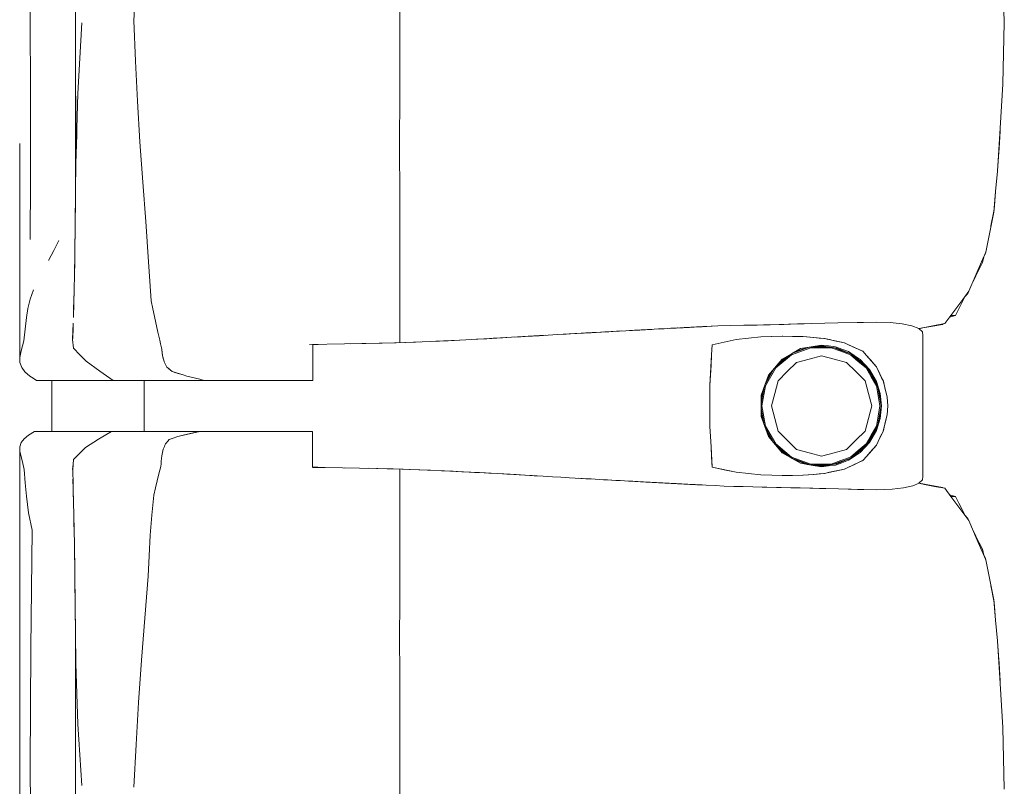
# Model space of a CAD drawing. Header units: millimetres. Extents: x -261 to 187, y -214 to 106.
# Tile 727 of 1056: x -204.843 to -204.071, y 5.916 to 6.517. Entities that reach past the tile are written whole.
import ezdxf

# ---------------------------------------------------------------- set-up
doc = ezdxf.new("R2010")
doc.units = ezdxf.units.MM
doc.header["$LTSCALE"] = 0.005
doc.header["$MEASUREMENT"] = 0
doc.layers.add('IFC-Elemento de mobília-Contorno', color=9, linetype='Continuous', lineweight=5)
doc.layers.add('IFC-Laje-Contorno', color=9, linetype='Continuous', lineweight=5)

msp = doc.modelspace()

# ---------------------------------------------------------------- linework, layer by layer
at = {"layer": 'IFC-Elemento de mobília-Contorno', "lineweight": 5}
for p, q in [((-204.79909, 6.37719), (-204.79909, 6.63831)), ((-204.07227, 6.56282), (-204.071, 6.51447)), ((-204.75337, 6.51613), (-204.75157, 6.54961)), ((-204.83452, 6.53273), (-204.83432, 6.44459)), ((-204.54496, 6.5327), (-204.54495, 6.50062)), ((-204.79565, 6.48666), (-204.79417, 6.51431)), ((-204.75337, 6.51613), (-204.752, 6.48429)), ((-204.07227, 6.46613), (-204.071, 6.51447)), ((-204.54495, 6.46314), (-204.54495, 6.50062)), ((-204.79712, 6.45901), (-204.79565, 6.48666)), ((-204.752, 6.48429), (-204.75057, 6.45277)), ((-204.54499, 6.41407), (-204.54495, 6.46314)), ((-204.07415, 6.43159), (-204.07227, 6.46613)), ((-204.79878, 6.40399), (-204.79878, 6.45685)), ((-204.79795, 6.4315), (-204.79712, 6.45901)), ((-204.75057, 6.45277), (-204.74859, 6.4209)), ((-204.83432, 6.44459), (-204.8343, 6.39132)), ((-204.7981, 6.42671), (-204.79795, 6.4315)), ((-204.07522, 6.41483), (-204.07415, 6.43159)), ((-204.07509, 6.41596), (-204.07415, 6.43159)), ((-204.07509, 6.41596), (-204.07428, 6.4294)), ((-204.07428, 6.4294), (-204.07422, 6.43039)), ((-204.79878, 6.40399), (-204.7981, 6.42671)), ((-204.84281, 6.41962), (-204.84273, 6.252)), ((-204.74859, 6.4209), (-204.7464, 6.38938)), ((-204.54499, 6.41407), (-204.54495, 6.38205)), ((-204.07629, 6.39808), (-204.07522, 6.41483)), ((-204.07537, 6.41255), (-204.07509, 6.41596)), ((-204.07626, 6.3985), (-204.07533, 6.41296)), ((-204.79903, 6.38252), (-204.79878, 6.40399)), ((-204.07627, 6.39838), (-204.07626, 6.3985)), ((-204.07627, 6.39838), (-204.07626, 6.3985)), ((-204.07627, 6.39838), (-204.07626, 6.3985)), ((-204.83472, 6.34452), (-204.8343, 6.39132)), ((-204.07781, 6.38202), (-204.07629, 6.39808)), ((-204.7464, 6.38938), (-204.74399, 6.35847)), ((-204.79929, 6.36113), (-204.79909, 6.37719)), ((-204.79909, 6.37731), (-204.79903, 6.38252)), ((-204.54496, 6.34758), (-204.54495, 6.38205)), ((-204.07934, 6.36595), (-204.07781, 6.38202)), ((-204.07874, 6.37081), (-204.07781, 6.38202)), ((-204.7993, 6.36048), (-204.79918, 6.37026)), ((-204.07934, 6.36595), (-204.07874, 6.37081)), ((-204.79942, 6.35087), (-204.79929, 6.36113)), ((-204.79939, 6.35346), (-204.7993, 6.36048)), ((-204.084, 6.34241), (-204.07934, 6.36595)), ((-204.08149, 6.35509), (-204.07942, 6.36535)), ((-204.08148, 6.35516), (-204.07942, 6.36535)), ((-204.08103, 6.35738), (-204.07942, 6.36535)), ((-204.07942, 6.36535), (-204.07935, 6.36588)), ((-204.74399, 6.35847), (-204.74173, 6.32697)), ((-204.08151, 6.35498), (-204.08103, 6.35738)), ((-204.79957, 6.33907), (-204.79942, 6.35087)), ((-204.79956, 6.33936), (-204.79944, 6.34931)), ((-204.54496, 6.34758), (-204.54495, 6.30567)), ((-204.81613, 6.33567), (-204.81214, 6.34353)), ((-204.79973, 6.32726), (-204.79957, 6.33907)), ((-204.79964, 6.33414), (-204.79956, 6.33936)), ((-204.08556, 6.33457), (-204.084, 6.34241)), ((-204.82012, 6.32782), (-204.81613, 6.33567)), ((-204.08887, 6.32688), (-204.08556, 6.33457)), ((-204.08811, 6.3263), (-204.08714, 6.33089)), ((-204.08728, 6.33021), (-204.08586, 6.33346)), ((-204.08586, 6.33346), (-204.0857, 6.33424)), ((-204.79991, 6.31635), (-204.79973, 6.32726)), ((-204.79986, 6.31848), (-204.79977, 6.3247)), ((-204.74173, 6.32697), (-204.7408, 6.31165)), ((-204.09879, 6.3038), (-204.08887, 6.32688)), ((-204.09548, 6.31149), (-204.08887, 6.32688)), ((-204.09218, 6.31918), (-204.08887, 6.32688)), ((-204.09074, 6.32111), (-204.08811, 6.3263)), ((-204.80009, 6.30544), (-204.79991, 6.31635)), ((-204.79996, 6.3131), (-204.79986, 6.31848)), ((-204.09565, 6.31111), (-204.09338, 6.31593)), ((-204.09548, 6.31149), (-204.09218, 6.31918)), ((-204.09548, 6.31151), (-204.09338, 6.31593)), ((-204.09338, 6.31593), (-204.09074, 6.32111)), ((-204.7408, 6.31165), (-204.73986, 6.29633)), ((-204.83449, 6.29757), (-204.83199, 6.30506)), ((-204.80039, 6.29429), (-204.80009, 6.30544)), ((-204.80026, 6.2978), (-204.80016, 6.30281)), ((-204.54495, 6.2636), (-204.54495, 6.30567)), ((-204.10393, 6.2952), (-204.10129, 6.30038)), ((-204.10353, 6.29746), (-204.09879, 6.3038)), ((-204.10144, 6.30008), (-204.09939, 6.30264)), ((-204.10129, 6.30038), (-204.10117, 6.30062)), ((-204.09939, 6.30264), (-204.09901, 6.3035)), ((-204.83636, 6.29024), (-204.83449, 6.29757)), ((-204.8007, 6.28315), (-204.80039, 6.29429)), ((-204.80054, 6.2891), (-204.80026, 6.2978)), ((-204.73986, 6.29633), (-204.73853, 6.29017)), ((-204.11301, 6.28478), (-204.10827, 6.29112)), ((-204.10827, 6.29112), (-204.1059, 6.29429)), ((-204.10656, 6.29001), (-204.10393, 6.2952)), ((-204.1059, 6.29429), (-204.10353, 6.29746)), ((-204.83857, 6.27404), (-204.83754, 6.28314)), ((-204.83754, 6.28314), (-204.83636, 6.29024)), ((-204.73853, 6.29017), (-204.7372, 6.284)), ((-204.7372, 6.284), (-204.73453, 6.27166)), ((-204.11538, 6.28162), (-204.11301, 6.28478)), ((-204.11398, 6.28349), (-204.1092, 6.28483)), ((-204.11301, 6.28478), (-204.1092, 6.28483)), ((-204.1092, 6.28483), (-204.10656, 6.29001)), ((-204.8013, 6.26716), (-204.801, 6.27516)), ((-204.80109, 6.27241), (-204.80087, 6.27889)), ((-204.801, 6.27516), (-204.80094, 6.27668)), ((-204.33364, 6.27469), (-204.32268, 6.27527)), ((-204.32953, 6.27491), (-204.32816, 6.27498)), ((-204.32918, 6.27493), (-204.32711, 6.27504)), ((-204.32918, 6.27493), (-204.32814, 6.27499)), ((-204.32816, 6.27498), (-204.32268, 6.27527)), ((-204.32814, 6.27499), (-204.32665, 6.27506)), ((-204.32711, 6.27504), (-204.32668, 6.27506)), ((-204.32711, 6.27504), (-204.32667, 6.27506)), ((-204.32545, 6.27513), (-204.32405, 6.2752)), ((-204.32405, 6.2752), (-204.32268, 6.27527)), ((-204.32268, 6.27527), (-204.31925, 6.27546)), ((-204.32268, 6.27527), (-204.32131, 6.27534)), ((-204.32268, 6.27527), (-204.32199, 6.27531)), ((-204.32199, 6.27531), (-204.32131, 6.27534)), ((-204.32131, 6.27534), (-204.31993, 6.27542)), ((-204.31993, 6.27542), (-204.31925, 6.27546)), ((-204.31925, 6.27546), (-204.31856, 6.27549)), ((-204.31856, 6.27549), (-204.31766, 6.27554)), ((-204.31766, 6.27554), (-204.31676, 6.27558)), ((-204.31676, 6.27558), (-204.31586, 6.27563)), ((-204.31586, 6.27563), (-204.31406, 6.27572)), ((-204.31406, 6.27572), (-204.31226, 6.27582)), ((-204.31226, 6.27582), (-204.31046, 6.27591)), ((-204.31226, 6.27582), (-204.31136, 6.27586)), ((-204.31181, 6.27584), (-204.31001, 6.27593)), ((-204.31181, 6.27584), (-204.31046, 6.27591)), ((-204.31136, 6.27586), (-204.31046, 6.27591)), ((-204.31046, 6.27591), (-204.30866, 6.276)), ((-204.31046, 6.27591), (-204.30911, 6.27598)), ((-204.31046, 6.27591), (-204.30956, 6.27595)), ((-204.31046, 6.27591), (-204.31001, 6.27593)), ((-204.30956, 6.27595), (-204.30911, 6.27598)), ((-204.30911, 6.27598), (-204.30866, 6.276)), ((-204.30866, 6.276), (-204.30641, 6.27612)), ((-204.30866, 6.276), (-204.30731, 6.27607)), ((-204.30866, 6.276), (-204.30776, 6.27605)), ((-204.30866, 6.276), (-204.30821, 6.27602)), ((-204.30776, 6.27605), (-204.30641, 6.27612)), ((-204.30776, 6.27605), (-204.30705, 6.27608)), ((-204.30686, 6.27609), (-204.30596, 6.27614)), ((-204.30686, 6.27609), (-204.30641, 6.27612)), ((-204.30641, 6.27612), (-204.30596, 6.27614)), ((-204.30596, 6.27614), (-204.29554, 6.27668)), ((-204.30596, 6.27614), (-204.30506, 6.27618)), ((-204.30596, 6.27614), (-204.30551, 6.27616)), ((-204.30551, 6.27616), (-204.30525, 6.27617)), ((-204.30523, 6.27617), (-204.30461, 6.27621)), ((-204.30507, 6.27618), (-204.30506, 6.27618)), ((-204.30461, 6.27621), (-204.29554, 6.27668)), ((-204.30461, 6.27621), (-204.30416, 6.27623)), ((-204.30416, 6.27623), (-204.29554, 6.27668)), ((-204.29554, 6.27668), (-204.28532, 6.2769)), ((-204.28532, 6.2769), (-204.26486, 6.27735)), ((-204.28532, 6.2769), (-204.27509, 6.27713)), ((-204.27509, 6.27713), (-204.26486, 6.27735)), ((-204.27509, 6.27713), (-204.26998, 6.27724)), ((-204.26998, 6.27724), (-204.26486, 6.27735)), ((-204.26486, 6.27735), (-204.25464, 6.27758)), ((-204.26486, 6.27735), (-204.25975, 6.27747)), ((-204.25975, 6.27747), (-204.25464, 6.27758)), ((-204.25464, 6.27758), (-204.23317, 6.27818)), ((-204.25464, 6.27758), (-204.2439, 6.27788)), ((-204.2439, 6.27788), (-204.23317, 6.27818)), ((-204.23317, 6.27818), (-204.21171, 6.27877)), ((-204.23317, 6.27818), (-204.22244, 6.27847)), ((-204.23317, 6.27818), (-204.22781, 6.27832)), ((-204.22781, 6.27832), (-204.22244, 6.27847)), ((-204.22244, 6.27847), (-204.21171, 6.27877)), ((-204.21171, 6.27877), (-204.20159, 6.279)), ((-204.20159, 6.279), (-204.17122, 6.27968)), ((-204.20159, 6.279), (-204.18134, 6.27945)), ((-204.18134, 6.27945), (-204.17122, 6.27968)), ((-204.17122, 6.27968), (-204.1604, 6.27932)), ((-204.1604, 6.27932), (-204.15097, 6.27835)), ((-204.15097, 6.27835), (-204.14342, 6.27674)), ((-204.14342, 6.27674), (-204.13809, 6.27456)), ((-204.13808, 6.27456), (-204.13345, 6.27545)), ((-204.138, 6.27449), (-204.13498, 6.27502)), ((-204.13498, 6.27502), (-204.11932, 6.27782)), ((-204.13498, 6.27502), (-204.12715, 6.27642)), ((-204.13345, 6.27545), (-204.1256, 6.27695)), ((-204.12715, 6.27642), (-204.11932, 6.27782)), ((-204.1256, 6.27695), (-204.11775, 6.27845)), ((-204.11932, 6.27782), (-204.119, 6.27821)), ((-204.11932, 6.27782), (-204.11902, 6.2782)), ((-204.11775, 6.27845), (-204.11538, 6.28162)), ((-204.8396, 6.26494), (-204.83857, 6.27404)), ((-204.80131, 6.26593), (-204.80109, 6.27241)), ((-204.73453, 6.27166), (-204.7338, 6.26863)), ((-204.7338, 6.26863), (-204.73306, 6.2656)), ((-204.47903, 6.26651), (-204.45725, 6.26774)), ((-204.47903, 6.26651), (-204.46451, 6.26733)), ((-204.47177, 6.26692), (-204.46451, 6.26733)), ((-204.46875, 6.26709), (-204.46447, 6.26733)), ((-204.46451, 6.26733), (-204.45725, 6.26774)), ((-204.45725, 6.26774), (-204.44999, 6.26815)), ((-204.45725, 6.26774), (-204.45252, 6.26801)), ((-204.45478, 6.26788), (-204.4308, 6.26927)), ((-204.45252, 6.26801), (-204.44428, 6.26849)), ((-204.44999, 6.26815), (-204.44282, 6.26857)), ((-204.44428, 6.26849), (-204.4308, 6.26927)), ((-204.44428, 6.26849), (-204.44073, 6.26869)), ((-204.44282, 6.26857), (-204.42849, 6.2694)), ((-204.44282, 6.26857), (-204.43565, 6.26899)), ((-204.44282, 6.26857), (-204.44205, 6.26862)), ((-204.43565, 6.26899), (-204.42849, 6.2694)), ((-204.42849, 6.2694), (-204.42132, 6.26982)), ((-204.42132, 6.26982), (-204.40098, 6.27098)), ((-204.42132, 6.26982), (-204.40776, 6.27059)), ((-204.42132, 6.26982), (-204.41454, 6.27021)), ((-204.41454, 6.27021), (-204.40776, 6.27059)), ((-204.40776, 6.27059), (-204.40098, 6.27098)), ((-204.40259, 6.27089), (-204.39903, 6.2711)), ((-204.40098, 6.27098), (-204.3942, 6.27137)), ((-204.40098, 6.27098), (-204.39903, 6.2711)), ((-204.40014, 6.27103), (-204.39903, 6.2711)), ((-204.39903, 6.2711), (-204.39492, 6.27133)), ((-204.39492, 6.27133), (-204.38678, 6.27179)), ((-204.3942, 6.27137), (-204.38755, 6.27174)), ((-204.38755, 6.27174), (-204.36759, 6.27286)), ((-204.38755, 6.27174), (-204.37091, 6.27267)), ((-204.38755, 6.27174), (-204.38422, 6.27193)), ((-204.38678, 6.27179), (-204.38115, 6.2721)), ((-204.38678, 6.27179), (-204.38422, 6.27193)), ((-204.38678, 6.27179), (-204.38494, 6.27189)), ((-204.38422, 6.27193), (-204.37757, 6.2723)), ((-204.38422, 6.27193), (-204.3809, 6.27211)), ((-204.38103, 6.2721), (-204.37757, 6.2723)), ((-204.37757, 6.2723), (-204.37091, 6.27267)), ((-204.37757, 6.2723), (-204.37424, 6.27249)), ((-204.37424, 6.27249), (-204.37091, 6.27267)), ((-204.36759, 6.27286), (-204.3642, 6.27304)), ((-204.36492, 6.273), (-204.36439, 6.27303)), ((-204.36439, 6.27303), (-204.36236, 6.27315)), ((-204.3642, 6.27304), (-204.36082, 6.27322)), ((-204.3642, 6.27304), (-204.36236, 6.27315)), ((-204.36236, 6.27315), (-204.36028, 6.27326)), ((-204.36082, 6.27322), (-204.35574, 6.2735)), ((-204.36082, 6.27322), (-204.35743, 6.27341)), ((-204.36082, 6.27322), (-204.35821, 6.27337)), ((-204.36028, 6.27326), (-204.35683, 6.27344)), ((-204.36028, 6.27326), (-204.35864, 6.27334)), ((-204.35743, 6.27341), (-204.35574, 6.2735)), ((-204.35574, 6.2735), (-204.35235, 6.27368)), ((-204.35574, 6.2735), (-204.35404, 6.27359)), ((-204.35404, 6.27359), (-204.35235, 6.27368)), ((-204.35235, 6.27368), (-204.35066, 6.27378)), ((-204.35066, 6.27378), (-204.34727, 6.27396)), ((-204.34727, 6.27396), (-204.34558, 6.27405)), ((-204.34558, 6.27405), (-204.34219, 6.27424)), ((-204.34219, 6.27424), (-204.3405, 6.27433)), ((-204.3405, 6.27433), (-204.33364, 6.27469)), ((-204.3405, 6.27433), (-204.33776, 6.27447)), ((-204.3405, 6.27433), (-204.33913, 6.2744)), ((-204.33913, 6.2744), (-204.33776, 6.27447)), ((-204.33913, 6.2744), (-204.33876, 6.27442)), ((-204.33776, 6.27447), (-204.33364, 6.27469)), ((-204.33776, 6.27447), (-204.33502, 6.27462)), ((-204.33364, 6.27469), (-204.32953, 6.27491)), ((-204.33364, 6.27469), (-204.3309, 6.27484)), ((-204.33364, 6.27469), (-204.33227, 6.27477)), ((-204.33252, 6.27475), (-204.33229, 6.27477)), ((-204.33229, 6.27477), (-204.33183, 6.27479)), ((-204.33227, 6.27477), (-204.3309, 6.27484)), ((-204.3309, 6.27484), (-204.32953, 6.27491)), ((-204.33075, 6.27484), (-204.32918, 6.27493)), ((-204.28111, 6.26596), (-204.26181, 6.26802)), ((-204.27146, 6.26699), (-204.26181, 6.26802)), ((-204.26181, 6.26802), (-204.24472, 6.26857)), ((-204.26181, 6.26802), (-204.2534, 6.26829)), ((-204.2534, 6.26829), (-204.24499, 6.26856)), ((-204.24503, 6.26856), (-204.23693, 6.26843)), ((-204.24499, 6.26856), (-204.24493, 6.26856)), ((-204.24472, 6.26857), (-204.22879, 6.26829)), ((-204.23693, 6.26843), (-204.22887, 6.26829)), ((-204.22887, 6.26829), (-204.22058, 6.26755)), ((-204.22879, 6.26829), (-204.22041, 6.26753)), ((-204.22058, 6.26755), (-204.21229, 6.26682)), ((-204.22041, 6.26753), (-204.21622, 6.26716)), ((-204.13809, 6.27456), (-204.13518, 6.27199)), ((-204.13518, 6.27199), (-204.13479, 6.26923)), ((-204.13482, 6.15864), (-204.13479, 6.26923)), ((-204.84168, 6.25708), (-204.84064, 6.26101)), ((-204.84064, 6.26101), (-204.8396, 6.26494)), ((-204.80131, 6.26593), (-204.80074, 6.25921)), ((-204.8013, 6.26716), (-204.80128, 6.26688)), ((-204.73306, 6.2656), (-204.73233, 6.26256)), ((-204.73233, 6.26256), (-204.7316, 6.25953)), ((-204.7316, 6.25953), (-204.73143, 6.25804)), ((-204.61559, 6.26219), (-204.58815, 6.26259)), ((-204.61314, 6.26199), (-204.61096, 6.26199)), ((-204.61314, 6.24719), (-204.61314, 6.26199)), ((-204.61096, 6.26199), (-204.60897, 6.26199)), ((-204.58827, 6.26259), (-204.57463, 6.26285)), ((-204.58349, 6.26268), (-204.57153, 6.26292)), ((-204.57463, 6.26285), (-204.5611, 6.26311)), ((-204.57153, 6.26292), (-204.55856, 6.26318)), ((-204.5611, 6.26311), (-204.54761, 6.2635)), ((-204.54909, 6.26346), (-204.54027, 6.26375)), ((-204.54843, 6.26348), (-204.54814, 6.26349)), ((-204.54814, 6.26349), (-204.53253, 6.26401)), ((-204.54814, 6.26349), (-204.54033, 6.26375)), ((-204.54761, 6.2635), (-204.53411, 6.2639)), ((-204.54033, 6.26375), (-204.53253, 6.26401)), ((-204.53411, 6.2639), (-204.52054, 6.26448)), ((-204.53253, 6.26401), (-204.52876, 6.26413)), ((-204.52054, 6.26448), (-204.50698, 6.26505)), ((-204.51657, 6.26464), (-204.4983, 6.2655)), ((-204.51657, 6.26464), (-204.50874, 6.26502)), ((-204.51657, 6.26464), (-204.50874, 6.26502)), ((-204.50874, 6.26502), (-204.4983, 6.2655)), ((-204.50698, 6.26505), (-204.493, 6.26578)), ((-204.493, 6.26578), (-204.47903, 6.26651)), ((-204.48485, 6.2662), (-204.47675, 6.26665)), ((-204.47675, 6.26665), (-204.46875, 6.26709)), ((-204.3004, 6.2539), (-204.29993, 6.2619)), ((-204.29993, 6.2619), (-204.28111, 6.26596)), ((-204.29993, 6.2619), (-204.29052, 6.26393)), ((-204.29052, 6.26393), (-204.28111, 6.26596)), ((-204.28111, 6.26596), (-204.27146, 6.26699)), ((-204.23745, 6.255), (-204.22389, 6.25992)), ((-204.2358, 6.25596), (-204.22562, 6.25973)), ((-204.23065, 6.25891), (-204.22245, 6.26028)), ((-204.22562, 6.25973), (-204.21426, 6.261)), ((-204.22245, 6.26028), (-204.21426, 6.26166)), ((-204.22064, 6.26029), (-204.20918, 6.26028)), ((-204.21622, 6.26716), (-204.21203, 6.26678)), ((-204.21426, 6.26166), (-204.20882, 6.26098)), ((-204.21426, 6.261), (-204.20216, 6.25929)), ((-204.2126, 6.26685), (-204.21223, 6.2668)), ((-204.21229, 6.26682), (-204.19631, 6.26343)), ((-204.21203, 6.26678), (-204.20806, 6.26593)), ((-204.20882, 6.26098), (-204.20339, 6.2603)), ((-204.20806, 6.26593), (-204.20405, 6.26507)), ((-204.20491, 6.25968), (-204.1989, 6.2575)), ((-204.20409, 6.26508), (-204.20012, 6.26423)), ((-204.20339, 6.2603), (-204.19826, 6.25839)), ((-204.20012, 6.26423), (-204.19615, 6.26338)), ((-204.19661, 6.26349), (-204.19615, 6.26338)), ((-204.19631, 6.26343), (-204.18909, 6.26008)), ((-204.19615, 6.26338), (-204.19251, 6.26166)), ((-204.19251, 6.26166), (-204.18886, 6.25996)), ((-204.18909, 6.26008), (-204.18187, 6.25674)), ((-204.18886, 6.25996), (-204.18158, 6.25654)), ((-204.84273, 6.252), (-204.84168, 6.25708)), ((-204.84273, 6.252), (-204.84259, 6.24789)), ((-204.80074, 6.25921), (-204.79569, 6.25408)), ((-204.79569, 6.25408), (-204.79064, 6.24895)), ((-204.73143, 6.25804), (-204.73093, 6.25356)), ((-204.73143, 6.25804), (-204.7311, 6.25505)), ((-204.7311, 6.25505), (-204.73093, 6.25356)), ((-204.73093, 6.25356), (-204.73059, 6.2523)), ((-204.73093, 6.25356), (-204.73025, 6.25104)), ((-204.73059, 6.2523), (-204.72991, 6.24979)), ((-204.30179, 6.22991), (-204.3004, 6.2539)), ((-204.30086, 6.24591), (-204.3004, 6.2539)), ((-204.25013, 6.2437), (-204.23782, 6.254)), ((-204.24906, 6.24567), (-204.23985, 6.25337)), ((-204.24578, 6.24933), (-204.23731, 6.2551)), ((-204.24512, 6.25064), (-204.23788, 6.25477)), ((-204.23788, 6.25477), (-204.23065, 6.25891)), ((-204.23782, 6.254), (-204.22273, 6.25947)), ((-204.22409, 6.25061), (-204.21426, 6.25325)), ((-204.22273, 6.25947), (-204.20671, 6.25947)), ((-204.21426, 6.25325), (-204.20442, 6.25061)), ((-204.20671, 6.25947), (-204.19917, 6.25673)), ((-204.20216, 6.25929), (-204.19091, 6.25453)), ((-204.19917, 6.25673), (-204.19164, 6.254)), ((-204.1989, 6.2575), (-204.19198, 6.25498)), ((-204.19826, 6.25839), (-204.19314, 6.25648)), ((-204.19314, 6.25648), (-204.1886, 6.25345)), ((-204.19164, 6.254), (-204.18548, 6.24884)), ((-204.19112, 6.25462), (-204.18496, 6.24946)), ((-204.19091, 6.25453), (-204.18126, 6.24704)), ((-204.1886, 6.25345), (-204.18405, 6.25042)), ((-204.18223, 6.2569), (-204.18158, 6.25654)), ((-204.18187, 6.25674), (-204.17921, 6.25369)), ((-204.18158, 6.25654), (-204.17899, 6.25354)), ((-204.17921, 6.25369), (-204.17654, 6.25064)), ((-204.17921, 6.25369), (-204.17122, 6.24453)), ((-204.17899, 6.25354), (-204.1764, 6.25053)), ((-204.84259, 6.24789), (-204.84121, 6.24417)), ((-204.84121, 6.24417), (-204.83872, 6.24061)), ((-204.79064, 6.24895), (-204.7801, 6.2411)), ((-204.73025, 6.25104), (-204.72991, 6.24979)), ((-204.72991, 6.24979), (-204.72957, 6.24853)), ((-204.72957, 6.24853), (-204.72908, 6.2475)), ((-204.72908, 6.2475), (-204.72859, 6.24647)), ((-204.72908, 6.2475), (-204.7281, 6.24545)), ((-204.7281, 6.24545), (-204.72761, 6.24442)), ((-204.72761, 6.24442), (-204.7265, 6.24352)), ((-204.61314, 6.23394), (-204.61314, 6.24719)), ((-204.30132, 6.23791), (-204.30086, 6.24591)), ((-204.25587, 6.23791), (-204.24512, 6.25064)), ((-204.2534, 6.24081), (-204.24578, 6.24933)), ((-204.24113, 6.24078), (-204.23393, 6.24798)), ((-204.23393, 6.24798), (-204.22409, 6.25061)), ((-204.20442, 6.25061), (-204.19458, 6.24798)), ((-204.19458, 6.24798), (-204.18738, 6.24078)), ((-204.18548, 6.24884), (-204.17932, 6.24368)), ((-204.18496, 6.24946), (-204.17986, 6.24519)), ((-204.18405, 6.25042), (-204.17661, 6.24246)), ((-204.18126, 6.24704), (-204.17387, 6.23731)), ((-204.17654, 6.25064), (-204.17388, 6.24758)), ((-204.1764, 6.25053), (-204.17381, 6.24754)), ((-204.17381, 6.24754), (-204.17122, 6.24453)), ((-204.17122, 6.24453), (-204.16991, 6.24184)), ((-204.17122, 6.24453), (-204.16716, 6.23606)), ((-204.17122, 6.24453), (-204.16986, 6.24171)), ((-204.83872, 6.24061), (-204.83489, 6.23722)), ((-204.83489, 6.23722), (-204.83223, 6.23558)), ((-204.7801, 6.2411), (-204.7696, 6.23394)), ((-204.7265, 6.24352), (-204.72318, 6.24083)), ((-204.7265, 6.24352), (-204.72429, 6.24173)), ((-204.7265, 6.24352), (-204.7254, 6.24262)), ((-204.7254, 6.24262), (-204.72429, 6.24173)), ((-204.72318, 6.24083), (-204.72033, 6.23995)), ((-204.72318, 6.24083), (-204.71463, 6.23819)), ((-204.72033, 6.23995), (-204.71463, 6.23819)), ((-204.71463, 6.23819), (-204.71178, 6.23731)), ((-204.71178, 6.23731), (-204.70164, 6.23478)), ((-204.71178, 6.23731), (-204.70502, 6.23563)), ((-204.71178, 6.23731), (-204.7084, 6.23647)), ((-204.30179, 6.22991), (-204.30132, 6.23791)), ((-204.26159, 6.22223), (-204.25587, 6.23791)), ((-204.25831, 6.23122), (-204.25156, 6.24287)), ((-204.2582, 6.22977), (-204.25013, 6.2437)), ((-204.25794, 6.23222), (-204.25338, 6.24086)), ((-204.24833, 6.23358), (-204.24113, 6.24078)), ((-204.18738, 6.24078), (-204.18018, 6.23358)), ((-204.17932, 6.24368), (-204.17529, 6.23672)), ((-204.17734, 6.24188), (-204.17459, 6.23713)), ((-204.17661, 6.24246), (-204.17122, 6.23306)), ((-204.17529, 6.23672), (-204.17126, 6.22976)), ((-204.17459, 6.23713), (-204.17183, 6.23235)), ((-204.17387, 6.23731), (-204.16922, 6.22602)), ((-204.16991, 6.24184), (-204.16861, 6.23915)), ((-204.16986, 6.24171), (-204.16851, 6.23888)), ((-204.16986, 6.24171), (-204.16716, 6.23606)), ((-204.16861, 6.23915), (-204.1673, 6.23646)), ((-204.16851, 6.23888), (-204.16716, 6.23606)), ((-204.1673, 6.23646), (-204.166, 6.23376)), ((-204.83223, 6.23558), (-204.82957, 6.23394)), ((-204.82957, 6.23394), (-204.7696, 6.23394)), ((-204.7696, 6.23394), (-204.72832, 6.23394)), ((-204.74537, 6.19386), (-204.74537, 6.23394)), ((-204.72832, 6.23394), (-204.69826, 6.23394)), ((-204.70164, 6.23478), (-204.69826, 6.23394)), ((-204.69826, 6.23394), (-204.69628, 6.23394)), ((-204.69628, 6.23394), (-204.69433, 6.23394)), ((-204.69433, 6.23394), (-204.6924, 6.23394)), ((-204.6924, 6.23394), (-204.69047, 6.23394)), ((-204.69047, 6.23394), (-204.68856, 6.23394)), ((-204.68856, 6.23394), (-204.68664, 6.23394)), ((-204.68664, 6.23394), (-204.68471, 6.23394)), ((-204.68471, 6.23394), (-204.68276, 6.23394)), ((-204.68276, 6.23394), (-204.68078, 6.23394)), ((-204.68078, 6.23394), (-204.67876, 6.23394)), ((-204.67876, 6.23394), (-204.67671, 6.23394)), ((-204.67671, 6.23394), (-204.6746, 6.23394)), ((-204.6746, 6.23394), (-204.67245, 6.23394)), ((-204.67245, 6.23394), (-204.67026, 6.23394)), ((-204.67026, 6.23394), (-204.66806, 6.23394)), ((-204.66806, 6.23394), (-204.66588, 6.23394)), ((-204.66588, 6.23394), (-204.66372, 6.23394)), ((-204.66372, 6.23394), (-204.66162, 6.23394)), ((-204.66162, 6.23394), (-204.65959, 6.23394)), ((-204.65959, 6.23394), (-204.65765, 6.23394)), ((-204.65765, 6.23394), (-204.65582, 6.23394)), ((-204.65582, 6.23394), (-204.65409, 6.23394)), ((-204.65409, 6.23394), (-204.65243, 6.23394)), ((-204.65243, 6.23394), (-204.6508, 6.23394)), ((-204.6508, 6.23394), (-204.64918, 6.23394)), ((-204.64918, 6.23394), (-204.64753, 6.23394)), ((-204.64753, 6.23394), (-204.64581, 6.23394)), ((-204.64581, 6.23394), (-204.644, 6.23394)), ((-204.644, 6.23394), (-204.64205, 6.23394)), ((-204.64205, 6.23394), (-204.63998, 6.23394)), ((-204.63998, 6.23394), (-204.6378, 6.23394)), ((-204.6378, 6.23394), (-204.63551, 6.23394)), ((-204.63551, 6.23394), (-204.63313, 6.23394)), ((-204.63313, 6.23394), (-204.63068, 6.23394)), ((-204.63068, 6.23394), (-204.62817, 6.23394)), ((-204.62817, 6.23394), (-204.62562, 6.23394)), ((-204.62562, 6.23394), (-204.62303, 6.23394)), ((-204.62303, 6.23394), (-204.62045, 6.23394)), ((-204.62045, 6.23394), (-204.61792, 6.23394)), ((-204.61792, 6.23394), (-204.61547, 6.23394)), ((-204.61547, 6.23394), (-204.61314, 6.23394)), ((-204.30179, 6.22191), (-204.30179, 6.22991)), ((-204.2615, 6.21584), (-204.25922, 6.22872)), ((-204.261, 6.2139), (-204.2582, 6.22977)), ((-204.25097, 6.22374), (-204.24833, 6.23358)), ((-204.18018, 6.23358), (-204.17754, 6.22374)), ((-204.17126, 6.22976), (-204.16986, 6.22183)), ((-204.17122, 6.23306), (-204.16828, 6.22369)), ((-204.16716, 6.23606), (-204.16581, 6.23324)), ((-204.166, 6.23376), (-204.16362, 6.22403)), ((-204.16581, 6.23324), (-204.16432, 6.22701)), ((-204.30179, 6.2139), (-204.30179, 6.22191)), ((-204.26159, 6.22223), (-204.26159, 6.20556)), ((-204.2615, 6.21962), (-204.25927, 6.22859)), ((-204.25361, 6.2139), (-204.25097, 6.22374)), ((-204.17754, 6.22374), (-204.17491, 6.2139)), ((-204.1702, 6.2284), (-204.16907, 6.22197)), ((-204.16986, 6.22183), (-204.16846, 6.2139)), ((-204.16922, 6.22602), (-204.16764, 6.2139)), ((-204.16907, 6.22197), (-204.16764, 6.2139)), ((-204.16828, 6.22369), (-204.16729, 6.21389)), ((-204.16458, 6.22797), (-204.16432, 6.22701)), ((-204.16441, 6.22728), (-204.16441, 6.22725)), ((-204.16441, 6.22728), (-204.16362, 6.22403)), ((-204.16438, 6.22724), (-204.16389, 6.22519)), ((-204.16432, 6.22701), (-204.16283, 6.22079)), ((-204.16389, 6.22519), (-204.16283, 6.22079)), ((-204.16362, 6.22403), (-204.16283, 6.22079)), ((-204.30179, 6.19789), (-204.30179, 6.2139)), ((-204.2615, 6.20819), (-204.2615, 6.21962)), ((-204.261, 6.2139), (-204.2582, 6.19804)), ((-204.25361, 6.2139), (-204.25097, 6.20406)), ((-204.17754, 6.20406), (-204.17491, 6.2139)), ((-204.16986, 6.20597), (-204.16846, 6.2139)), ((-204.16922, 6.20179), (-204.16764, 6.2139)), ((-204.16869, 6.20793), (-204.16764, 6.2139)), ((-204.16828, 6.2041), (-204.16729, 6.21389)), ((-204.16283, 6.22079), (-204.16226, 6.21389)), ((-204.16283, 6.20701), (-204.16226, 6.21389)), ((-204.26159, 6.20556), (-204.25586, 6.18989)), ((-204.2615, 6.21196), (-204.25922, 6.19907)), ((-204.2615, 6.20819), (-204.25927, 6.19921)), ((-204.17126, 6.19804), (-204.16986, 6.20597)), ((-204.1702, 6.1994), (-204.16869, 6.20793)), ((-204.16432, 6.20079), (-204.16283, 6.20701)), ((-204.16389, 6.20262), (-204.16283, 6.20701)), ((-204.16362, 6.20377), (-204.16283, 6.20701)), ((-204.30179, 6.19789), (-204.30132, 6.18989)), ((-204.2582, 6.19804), (-204.25013, 6.1841)), ((-204.25097, 6.20406), (-204.24833, 6.19423)), ((-204.18018, 6.19423), (-204.17754, 6.20406)), ((-204.17529, 6.19109), (-204.17126, 6.19804)), ((-204.17387, 6.19049), (-204.16922, 6.20179)), ((-204.17122, 6.19475), (-204.16828, 6.2041)), ((-204.166, 6.19404), (-204.16362, 6.20377)), ((-204.16581, 6.19457), (-204.16432, 6.20079)), ((-204.16458, 6.19983), (-204.16432, 6.20079)), ((-204.16441, 6.20053), (-204.16362, 6.20377)), ((-204.16441, 6.20053), (-204.16441, 6.20056)), ((-204.16438, 6.20056), (-204.16389, 6.20262)), ((-204.83939, 6.18821), (-204.83599, 6.19108)), ((-204.83599, 6.19108), (-204.83113, 6.19386)), ((-204.83113, 6.19386), (-204.77087, 6.19386)), ((-204.78098, 6.18793), (-204.77087, 6.19386)), ((-204.77087, 6.19386), (-204.70172, 6.19386)), ((-204.75562, 6.19386), (-204.74537, 6.19386)), ((-204.71895, 6.18982), (-204.71675, 6.19053)), ((-204.71675, 6.19053), (-204.70172, 6.19386)), ((-204.71675, 6.19053), (-204.70924, 6.1922)), ((-204.71675, 6.19053), (-204.713, 6.19136)), ((-204.713, 6.19136), (-204.70924, 6.1922)), ((-204.70924, 6.1922), (-204.70172, 6.19386)), ((-204.70924, 6.1922), (-204.70548, 6.19303)), ((-204.70548, 6.19303), (-204.70172, 6.19386)), ((-204.70342, 6.19386), (-204.70041, 6.19386)), ((-204.70172, 6.19386), (-204.69974, 6.19386)), ((-204.70041, 6.19386), (-204.69759, 6.19386)), ((-204.69974, 6.19386), (-204.69777, 6.19386)), ((-204.69777, 6.19386), (-204.69581, 6.19386)), ((-204.69581, 6.19386), (-204.69388, 6.19386)), ((-204.69388, 6.19386), (-204.69196, 6.19386)), ((-204.69196, 6.19386), (-204.69005, 6.19386)), ((-204.69005, 6.19386), (-204.68815, 6.19386)), ((-204.68815, 6.19386), (-204.68624, 6.19386)), ((-204.68624, 6.19386), (-204.68432, 6.19386)), ((-204.68432, 6.19386), (-204.68238, 6.19386)), ((-204.68238, 6.19386), (-204.68041, 6.19386)), ((-204.68041, 6.19386), (-204.67841, 6.19386)), ((-204.67841, 6.19386), (-204.67636, 6.19386)), ((-204.67636, 6.19386), (-204.67426, 6.19386)), ((-204.67426, 6.19386), (-204.67211, 6.19386)), ((-204.67211, 6.19386), (-204.66994, 6.19386)), ((-204.66994, 6.19386), (-204.66776, 6.19386)), ((-204.66776, 6.19386), (-204.66559, 6.19386)), ((-204.66559, 6.19386), (-204.66346, 6.19386)), ((-204.66346, 6.19386), (-204.66138, 6.19386)), ((-204.66138, 6.19386), (-204.65937, 6.19386)), ((-204.65937, 6.19386), (-204.65745, 6.19386)), ((-204.65745, 6.19386), (-204.65565, 6.19386)), ((-204.65565, 6.19386), (-204.65394, 6.19386)), ((-204.65394, 6.19386), (-204.65229, 6.19386)), ((-204.65229, 6.19386), (-204.65068, 6.19386)), ((-204.65068, 6.19386), (-204.64907, 6.19386)), ((-204.64907, 6.19386), (-204.64743, 6.19386)), ((-204.64743, 6.19386), (-204.64572, 6.19386)), ((-204.64572, 6.19386), (-204.64391, 6.19386)), ((-204.64391, 6.19386), (-204.64198, 6.19386)), ((-204.64198, 6.19386), (-204.63992, 6.19386)), ((-204.63992, 6.19386), (-204.63775, 6.19386)), ((-204.63775, 6.19386), (-204.63547, 6.19386)), ((-204.63547, 6.19386), (-204.63311, 6.19386)), ((-204.63311, 6.19386), (-204.63068, 6.19386)), ((-204.63068, 6.19386), (-204.62819, 6.19386)), ((-204.62819, 6.19386), (-204.62565, 6.19386)), ((-204.62565, 6.19386), (-204.62309, 6.19386)), ((-204.62309, 6.19386), (-204.62053, 6.19386)), ((-204.62053, 6.19386), (-204.61801, 6.19386)), ((-204.61801, 6.19386), (-204.61557, 6.19386)), ((-204.61557, 6.19386), (-204.61325, 6.19386)), ((-204.61325, 6.18061), (-204.61325, 6.19386)), ((-204.25831, 6.19659), (-204.25156, 6.18494)), ((-204.25794, 6.19558), (-204.2534, 6.18699)), ((-204.24833, 6.19423), (-204.24113, 6.18703)), ((-204.18738, 6.18703), (-204.18018, 6.19423)), ((-204.18126, 6.18077), (-204.17387, 6.19049)), ((-204.17932, 6.18412), (-204.17529, 6.19109)), ((-204.17734, 6.18591), (-204.17459, 6.19067)), ((-204.17661, 6.18535), (-204.17122, 6.19475)), ((-204.17459, 6.19067), (-204.17182, 6.19546)), ((-204.16861, 6.18866), (-204.1673, 6.19135)), ((-204.16851, 6.18892), (-204.16581, 6.19457)), ((-204.16851, 6.18892), (-204.16716, 6.19175)), ((-204.1673, 6.19135), (-204.166, 6.19404)), ((-204.84272, 6.18185), (-204.84158, 6.18517)), ((-204.84158, 6.18517), (-204.83939, 6.18821)), ((-204.79113, 6.18126), (-204.78098, 6.18793)), ((-204.72939, 6.1821), (-204.72896, 6.18313)), ((-204.72896, 6.18313), (-204.72852, 6.18415)), ((-204.72852, 6.18415), (-204.72777, 6.18503)), ((-204.72777, 6.18503), (-204.72703, 6.18592)), ((-204.72703, 6.18592), (-204.72553, 6.18769)), ((-204.72703, 6.18592), (-204.72628, 6.1868)), ((-204.72553, 6.18769), (-204.72333, 6.1884)), ((-204.72333, 6.1884), (-204.71895, 6.18982)), ((-204.30132, 6.18989), (-204.30086, 6.18189)), ((-204.25586, 6.18989), (-204.25048, 6.18352)), ((-204.2534, 6.18699), (-204.24578, 6.17847)), ((-204.25048, 6.18352), (-204.2451, 6.17715)), ((-204.25013, 6.1841), (-204.23782, 6.1738)), ((-204.24113, 6.18703), (-204.23393, 6.17982)), ((-204.19458, 6.17982), (-204.18738, 6.18703)), ((-204.18548, 6.17897), (-204.17932, 6.18412)), ((-204.18496, 6.17834), (-204.17986, 6.18261)), ((-204.18407, 6.17736), (-204.17661, 6.18535)), ((-204.17921, 6.17411), (-204.17122, 6.18327)), ((-204.17381, 6.18027), (-204.17122, 6.18327)), ((-204.17122, 6.18327), (-204.16851, 6.18892)), ((-204.17122, 6.18327), (-204.16986, 6.1861)), ((-204.17122, 6.18327), (-204.16991, 6.18596)), ((-204.16991, 6.18596), (-204.16861, 6.18866)), ((-204.16986, 6.1861), (-204.16851, 6.18892)), ((-204.84283, 6.02841), (-204.84272, 6.18185)), ((-204.84272, 6.18185), (-204.84264, 6.17815)), ((-204.84264, 6.17815), (-204.84143, 6.17329)), ((-204.80074, 6.17201), (-204.79113, 6.18126)), ((-204.80074, 6.17201), (-204.79594, 6.17663)), ((-204.79594, 6.17663), (-204.79113, 6.18126)), ((-204.73158, 6.17265), (-204.73136, 6.17475)), ((-204.73136, 6.17475), (-204.73081, 6.17741)), ((-204.73081, 6.17741), (-204.73053, 6.17873)), ((-204.73053, 6.17873), (-204.73026, 6.18006)), ((-204.73026, 6.18006), (-204.72982, 6.18108)), ((-204.72982, 6.18108), (-204.72939, 6.1821)), ((-204.61325, 6.16581), (-204.61325, 6.18061)), ((-204.30086, 6.18189), (-204.3004, 6.1739)), ((-204.30086, 6.18189), (-204.29993, 6.16591)), ((-204.30086, 6.18189), (-204.30085, 6.18173)), ((-204.24906, 6.18214), (-204.23985, 6.17443)), ((-204.24578, 6.17847), (-204.23728, 6.17269)), ((-204.2451, 6.17715), (-204.23064, 6.1689)), ((-204.23393, 6.17982), (-204.22409, 6.17719)), ((-204.22409, 6.17719), (-204.21426, 6.17456)), ((-204.21426, 6.17456), (-204.20442, 6.17719)), ((-204.20442, 6.17719), (-204.19458, 6.17982)), ((-204.19164, 6.17381), (-204.18548, 6.17897)), ((-204.19111, 6.17319), (-204.18496, 6.17834)), ((-204.19091, 6.17327), (-204.18126, 6.18077)), ((-204.1886, 6.17435), (-204.18405, 6.17738)), ((-204.17921, 6.17411), (-204.17654, 6.17717)), ((-204.17899, 6.17427), (-204.1764, 6.17727)), ((-204.17654, 6.17717), (-204.17388, 6.18022)), ((-204.1764, 6.17727), (-204.17381, 6.18027)), ((-204.84143, 6.17329), (-204.84037, 6.16872)), ((-204.84037, 6.16872), (-204.8393, 6.16414)), ((-204.80131, 6.16418), (-204.80102, 6.1681)), ((-204.8013, 6.16403), (-204.80102, 6.16802)), ((-204.80102, 6.1681), (-204.80074, 6.17201)), ((-204.80102, 6.16802), (-204.80074, 6.17201)), ((-204.73224, 6.16634), (-204.73202, 6.16844)), ((-204.73202, 6.16844), (-204.7318, 6.17054)), ((-204.7318, 6.17054), (-204.73158, 6.17265)), ((-204.3004, 6.1739), (-204.29993, 6.16591)), ((-204.23782, 6.1738), (-204.22273, 6.16833)), ((-204.23754, 6.17283), (-204.22389, 6.16788)), ((-204.23581, 6.17184), (-204.22562, 6.16807)), ((-204.23064, 6.1689), (-204.22242, 6.16752)), ((-204.22562, 6.16807), (-204.21426, 6.1668)), ((-204.22273, 6.16833), (-204.20671, 6.16833)), ((-204.22245, 6.16752), (-204.21426, 6.16614)), ((-204.22064, 6.16752), (-204.20921, 6.16752)), ((-204.21426, 6.1668), (-204.20216, 6.16851)), ((-204.20882, 6.16682), (-204.20339, 6.16751)), ((-204.20671, 6.16833), (-204.19917, 6.17107)), ((-204.20489, 6.16813), (-204.1989, 6.1703)), ((-204.20339, 6.16751), (-204.19826, 6.16941)), ((-204.20216, 6.16851), (-204.19091, 6.17327)), ((-204.19917, 6.17107), (-204.19164, 6.17381)), ((-204.1989, 6.1703), (-204.19205, 6.17279)), ((-204.19826, 6.16941), (-204.19314, 6.17132)), ((-204.19631, 6.16438), (-204.18909, 6.16772)), ((-204.19314, 6.17132), (-204.1886, 6.17435)), ((-204.19264, 6.16608), (-204.18886, 6.16785)), ((-204.18909, 6.16772), (-204.18187, 6.17106)), ((-204.18886, 6.16785), (-204.18158, 6.17127)), ((-204.18223, 6.1709), (-204.1818, 6.17114)), ((-204.18187, 6.17106), (-204.18177, 6.17118)), ((-204.18187, 6.17106), (-204.18177, 6.17118)), ((-204.18158, 6.17127), (-204.17899, 6.17427)), ((-204.8393, 6.16414), (-204.83842, 6.15367)), ((-204.8013, 6.16403), (-204.80095, 6.15198)), ((-204.73502, 6.15516), (-204.73363, 6.16075)), ((-204.73363, 6.16075), (-204.73224, 6.16634)), ((-204.61325, 6.16581), (-204.61106, 6.16581)), ((-204.61325, 6.16575), (-204.60347, 6.16561)), ((-204.61106, 6.16581), (-204.60907, 6.16581)), ((-204.60347, 6.16561), (-204.58988, 6.16542)), ((-204.58988, 6.16542), (-204.57655, 6.16517)), ((-204.58806, 6.16536), (-204.57655, 6.16517)), ((-204.57655, 6.16517), (-204.56323, 6.16492)), ((-204.56907, 6.16503), (-204.55482, 6.16465)), ((-204.56323, 6.16492), (-204.54995, 6.16454)), ((-204.55482, 6.16465), (-204.54222, 6.16431)), ((-204.54995, 6.16454), (-204.53668, 6.16415)), ((-204.54495, 6.16439), (-204.54495, 6.13155)), ((-204.5372, 6.16417), (-204.52077, 6.16347)), ((-204.53668, 6.16415), (-204.52327, 6.1636)), ((-204.52327, 6.1636), (-204.50987, 6.16304)), ((-204.52077, 6.16347), (-204.51222, 6.1631)), ((-204.51222, 6.1631), (-204.5058, 6.16283)), ((-204.50987, 6.16304), (-204.49609, 6.16233)), ((-204.50987, 6.16304), (-204.50298, 6.16269)), ((-204.50298, 6.16269), (-204.49609, 6.16233)), ((-204.49623, 6.16234), (-204.495, 6.16228)), ((-204.49609, 6.16233), (-204.4892, 6.16198)), ((-204.495, 6.16228), (-204.48634, 6.16181)), ((-204.4892, 6.16198), (-204.48231, 6.16163)), ((-204.48634, 6.16181), (-204.47768, 6.16135)), ((-204.48231, 6.16163), (-204.47517, 6.16122)), ((-204.47768, 6.16135), (-204.47328, 6.16111)), ((-204.47517, 6.16122), (-204.46803, 6.16082)), ((-204.46803, 6.16082), (-204.45375, 6.16002)), ((-204.46803, 6.16082), (-204.46089, 6.16042)), ((-204.46089, 6.16042), (-204.45375, 6.16002)), ((-204.45965, 6.16035), (-204.45135, 6.15987)), ((-204.45962, 6.16034), (-204.45135, 6.15987)), ((-204.45375, 6.16002), (-204.44664, 6.1596)), ((-204.45135, 6.15987), (-204.44252, 6.15936)), ((-204.44664, 6.1596), (-204.4324, 6.15877)), ((-204.44664, 6.1596), (-204.43952, 6.15919)), ((-204.44252, 6.15936), (-204.4411, 6.15928)), ((-204.43952, 6.15919), (-204.4324, 6.15877)), ((-204.29993, 6.16591), (-204.28116, 6.16185)), ((-204.29993, 6.16591), (-204.29055, 6.16388)), ((-204.29055, 6.16388), (-204.28116, 6.16185)), ((-204.28116, 6.16185), (-204.26181, 6.15979)), ((-204.28116, 6.16185), (-204.27149, 6.16082)), ((-204.27149, 6.16082), (-204.26181, 6.15979)), ((-204.26181, 6.15979), (-204.24472, 6.15924)), ((-204.26181, 6.15979), (-204.24491, 6.15924)), ((-204.24503, 6.15924), (-204.23693, 6.15937)), ((-204.24499, 6.15924), (-204.24493, 6.15924)), ((-204.24472, 6.15924), (-204.22879, 6.15951)), ((-204.23693, 6.15937), (-204.22887, 6.15951)), ((-204.22887, 6.15951), (-204.22058, 6.16025)), ((-204.22879, 6.15951), (-204.22041, 6.16027)), ((-204.22058, 6.16025), (-204.21229, 6.16099)), ((-204.22041, 6.16027), (-204.21622, 6.16065)), ((-204.21622, 6.16065), (-204.21203, 6.16102)), ((-204.21426, 6.16614), (-204.20882, 6.16682)), ((-204.2126, 6.16096), (-204.21223, 6.161)), ((-204.21229, 6.16099), (-204.19631, 6.16438)), ((-204.21203, 6.16102), (-204.20806, 6.16187)), ((-204.20806, 6.16187), (-204.20405, 6.16273)), ((-204.20409, 6.16273), (-204.20012, 6.16358)), ((-204.20012, 6.16358), (-204.19615, 6.16443)), ((-204.19661, 6.16432), (-204.19615, 6.16443)), ((-204.19615, 6.16443), (-204.19251, 6.16614)), ((-204.83842, 6.15367), (-204.83754, 6.1432)), ((-204.80108, 6.15639), (-204.80086, 6.14859)), ((-204.73641, 6.14957), (-204.73502, 6.15516)), ((-204.4324, 6.15877), (-204.42529, 6.15836)), ((-204.42529, 6.15836), (-204.41856, 6.15798)), ((-204.41856, 6.15798), (-204.41184, 6.15759)), ((-204.41184, 6.15759), (-204.3984, 6.15682)), ((-204.40512, 6.1572), (-204.3984, 6.15682)), ((-204.40081, 6.15695), (-204.39824, 6.15681)), ((-204.39894, 6.15685), (-204.39824, 6.15681)), ((-204.3984, 6.15682), (-204.39184, 6.15645)), ((-204.3984, 6.15682), (-204.39512, 6.15664)), ((-204.39824, 6.15681), (-204.39497, 6.15663)), ((-204.39824, 6.15681), (-204.39667, 6.15672)), ((-204.39512, 6.15664), (-204.39184, 6.15645)), ((-204.39184, 6.15645), (-204.38857, 6.15627)), ((-204.39184, 6.15645), (-204.38529, 6.15608)), ((-204.38857, 6.15627), (-204.38202, 6.1559)), ((-204.38529, 6.15608), (-204.38202, 6.1559)), ((-204.38202, 6.1559), (-204.37874, 6.15572)), ((-204.38202, 6.1559), (-204.37547, 6.15553)), ((-204.37879, 6.15572), (-204.37219, 6.15535)), ((-204.37874, 6.15572), (-204.37547, 6.15553)), ((-204.37547, 6.15553), (-204.37219, 6.15535)), ((-204.37219, 6.15535), (-204.36883, 6.15516)), ((-204.36883, 6.15516), (-204.36548, 6.15498)), ((-204.36883, 6.15516), (-204.35206, 6.15425)), ((-204.36548, 6.15498), (-204.36212, 6.1548)), ((-204.36471, 6.15494), (-204.36291, 6.15483)), ((-204.36291, 6.15483), (-204.36068, 6.15472)), ((-204.36212, 6.1548), (-204.35877, 6.15461)), ((-204.36049, 6.15471), (-204.35843, 6.1546)), ((-204.35877, 6.15461), (-204.35541, 6.15443)), ((-204.35843, 6.1546), (-204.35829, 6.15459)), ((-204.35553, 6.15444), (-204.35206, 6.15425)), ((-204.35541, 6.15443), (-204.35374, 6.15434)), ((-204.35374, 6.15434), (-204.35206, 6.15425)), ((-204.35206, 6.15425), (-204.3487, 6.15407)), ((-204.3487, 6.15407), (-204.34703, 6.15397)), ((-204.34703, 6.15397), (-204.34535, 6.15389)), ((-204.34535, 6.15389), (-204.3437, 6.1538)), ((-204.3437, 6.1538), (-204.3404, 6.15362)), ((-204.34205, 6.15371), (-204.33875, 6.15353)), ((-204.34205, 6.15371), (-204.3404, 6.15362)), ((-204.3404, 6.15362), (-204.3371, 6.15345)), ((-204.33875, 6.15353), (-204.3371, 6.15345)), ((-204.3371, 6.15345), (-204.33545, 6.15336)), ((-204.3371, 6.15345), (-204.3338, 6.15327)), ((-204.33547, 6.15336), (-204.33215, 6.15319)), ((-204.3338, 6.15327), (-204.32226, 6.15266)), ((-204.33215, 6.15319), (-204.33051, 6.1531)), ((-204.33172, 6.15316), (-204.33159, 6.15315)), ((-204.33159, 6.15315), (-204.32935, 6.15303)), ((-204.33159, 6.15315), (-204.33047, 6.15309)), ((-204.33159, 6.15315), (-204.32824, 6.15297)), ((-204.33104, 6.15312), (-204.32824, 6.15297)), ((-204.33051, 6.1531), (-204.32721, 6.15292)), ((-204.33051, 6.1531), (-204.32886, 6.15301)), ((-204.33047, 6.15309), (-204.32935, 6.15303)), ((-204.32935, 6.15303), (-204.32824, 6.15297)), ((-204.32886, 6.15301), (-204.32721, 6.15292)), ((-204.32824, 6.15297), (-204.32712, 6.15291)), ((-204.32721, 6.15292), (-204.32556, 6.15283)), ((-204.32721, 6.15292), (-204.32391, 6.15275)), ((-204.32712, 6.15291), (-204.32591, 6.15285)), ((-204.32712, 6.15291), (-204.32591, 6.15285)), ((-204.32712, 6.15291), (-204.32509, 6.15281)), ((-204.32591, 6.15285), (-204.32537, 6.15282)), ((-204.32556, 6.15283), (-204.32473, 6.15279)), ((-204.32556, 6.15283), (-204.32391, 6.15275)), ((-204.32473, 6.15279), (-204.32391, 6.15275)), ((-204.32391, 6.15275), (-204.32226, 6.15266)), ((-204.32226, 6.15266), (-204.32143, 6.15261)), ((-204.32226, 6.15266), (-204.32061, 6.15257)), ((-204.32226, 6.15266), (-204.31978, 6.15253)), ((-204.32143, 6.15261), (-204.32061, 6.15257)), ((-204.32061, 6.15257), (-204.31978, 6.15253)), ((-204.31978, 6.15253), (-204.31896, 6.15249)), ((-204.31896, 6.15249), (-204.31618, 6.15234)), ((-204.31896, 6.15249), (-204.31757, 6.15241)), ((-204.31757, 6.15241), (-204.31549, 6.15231)), ((-204.31618, 6.15234), (-204.31341, 6.1522)), ((-204.31618, 6.15234), (-204.31202, 6.15213)), ((-204.31549, 6.15231), (-204.31341, 6.1522)), ((-204.31549, 6.15231), (-204.3148, 6.15227)), ((-204.31549, 6.15231), (-204.30786, 6.15192)), ((-204.31341, 6.1522), (-204.31202, 6.15213)), ((-204.31341, 6.1522), (-204.31272, 6.15216)), ((-204.31341, 6.1522), (-204.31133, 6.1521)), ((-204.31202, 6.15213), (-204.31064, 6.15206)), ((-204.31133, 6.1521), (-204.30786, 6.15192)), ((-204.31133, 6.1521), (-204.30994, 6.15202)), ((-204.31064, 6.15206), (-204.30786, 6.15192)), ((-204.30994, 6.15202), (-204.30925, 6.15199)), ((-204.30925, 6.15199), (-204.30786, 6.15192)), ((-204.30786, 6.15192), (-204.30478, 6.15176)), ((-204.30478, 6.15176), (-204.29769, 6.1514)), ((-204.14282, 6.15124), (-204.1378, 6.15341)), ((-204.13815, 6.15326), (-204.13345, 6.15236)), ((-204.13801, 6.15332), (-204.13498, 6.15278)), ((-204.13801, 6.15332), (-204.11932, 6.14999)), ((-204.13792, 6.1533), (-204.13511, 6.15595)), ((-204.13511, 6.15595), (-204.13482, 6.15864)), ((-204.13498, 6.15278), (-204.12715, 6.15138)), ((-204.13345, 6.15236), (-204.1256, 6.15086)), ((-204.80092, 6.15077), (-204.80084, 6.14796)), ((-204.80086, 6.14859), (-204.80061, 6.1384)), ((-204.80084, 6.14796), (-204.80058, 6.13716)), ((-204.73918, 6.12824), (-204.73779, 6.14398)), ((-204.73779, 6.14398), (-204.73641, 6.14957)), ((-204.29769, 6.1514), (-204.2906, 6.15103)), ((-204.2906, 6.15103), (-204.28314, 6.15085)), ((-204.28314, 6.15085), (-204.27568, 6.15067)), ((-204.27568, 6.15067), (-204.26075, 6.15031)), ((-204.27568, 6.15067), (-204.26821, 6.15049)), ((-204.26821, 6.15049), (-204.24582, 6.14995)), ((-204.26075, 6.15031), (-204.24582, 6.14995)), ((-204.26075, 6.15031), (-204.23836, 6.14977)), ((-204.24582, 6.14995), (-204.23836, 6.14977)), ((-204.23836, 6.14977), (-204.2309, 6.14959)), ((-204.2309, 6.14959), (-204.20106, 6.14886)), ((-204.2309, 6.14959), (-204.21598, 6.14922)), ((-204.21598, 6.14922), (-204.20106, 6.14886)), ((-204.20106, 6.14886), (-204.17122, 6.14813)), ((-204.20106, 6.14886), (-204.18614, 6.14849)), ((-204.18614, 6.14849), (-204.17122, 6.14813)), ((-204.17122, 6.14813), (-204.1649, 6.14826)), ((-204.1649, 6.14826), (-204.15898, 6.14858)), ((-204.15898, 6.14858), (-204.14998, 6.14961)), ((-204.14998, 6.14961), (-204.14282, 6.15124)), ((-204.12715, 6.15138), (-204.11932, 6.14999)), ((-204.1256, 6.15086), (-204.11775, 6.14936)), ((-204.11932, 6.14999), (-204.11902, 6.1496)), ((-204.11932, 6.14999), (-204.119, 6.1496)), ((-204.11932, 6.14999), (-204.119, 6.1496)), ((-204.11775, 6.14936), (-204.11301, 6.14302)), ((-204.11398, 6.14432), (-204.1092, 6.14297)), ((-204.83754, 6.1432), (-204.83586, 6.13012)), ((-204.80061, 6.1384), (-204.80036, 6.12821)), ((-204.11301, 6.14302), (-204.1092, 6.14297)), ((-204.11301, 6.14302), (-204.10827, 6.13668)), ((-204.1092, 6.14297), (-204.10656, 6.13779)), ((-204.10827, 6.13668), (-204.10353, 6.13034)), ((-204.10656, 6.13779), (-204.10393, 6.13261)), ((-204.83586, 6.13012), (-204.83307, 6.11647)), ((-204.54495, 6.09542), (-204.54495, 6.13155)), ((-204.10393, 6.13261), (-204.10129, 6.12742)), ((-204.10353, 6.13034), (-204.09879, 6.12401)), ((-204.80036, 6.12821), (-204.79999, 6.10508)), ((-204.80034, 6.12694), (-204.80033, 6.12635)), ((-204.80033, 6.12635), (-204.80009, 6.11146)), ((-204.74056, 6.11249), (-204.73918, 6.12824)), ((-204.10144, 6.12772), (-204.09939, 6.12517)), ((-204.10129, 6.12742), (-204.10117, 6.12719)), ((-204.10129, 6.12742), (-204.10117, 6.12719)), ((-204.09939, 6.12517), (-204.09901, 6.1243)), ((-204.09879, 6.12401), (-204.09218, 6.10862)), ((-204.83422, 6.02396), (-204.83307, 6.11647)), ((-204.09564, 6.11668), (-204.09338, 6.11187)), ((-204.09548, 6.11631), (-204.09218, 6.10862)), ((-204.09547, 6.11629), (-204.09338, 6.11187)), ((-204.74131, 6.09645), (-204.74056, 6.11249)), ((-204.09338, 6.11187), (-204.09074, 6.10669)), ((-204.09218, 6.10862), (-204.08556, 6.09323)), ((-204.09218, 6.10862), (-204.08887, 6.10093)), ((-204.09074, 6.10669), (-204.08811, 6.10151)), ((-204.79999, 6.10508), (-204.79971, 6.08423)), ((-204.79998, 6.10418), (-204.79997, 6.10386)), ((-204.79997, 6.10386), (-204.79968, 6.08187)), ((-204.08811, 6.10151), (-204.08714, 6.09692)), ((-204.08728, 6.0976), (-204.08586, 6.09435)), ((-204.74206, 6.08042), (-204.74131, 6.09645)), ((-204.54495, 6.05961), (-204.54495, 6.09542)), ((-204.08586, 6.09435), (-204.0857, 6.09357)), ((-204.08556, 6.09323), (-204.084, 6.08539)), ((-204.084, 6.08539), (-204.08089, 6.0697)), ((-204.79968, 6.08187), (-204.79937, 6.05873)), ((-204.74462, 6.04742), (-204.74206, 6.08042)), ((-204.79956, 6.07288), (-204.79941, 6.06154)), ((-204.08152, 6.07286), (-204.08103, 6.07043)), ((-204.08103, 6.07043), (-204.07942, 6.06245)), ((-204.08089, 6.0697), (-204.07934, 6.06186)), ((-204.79941, 6.06154), (-204.79932, 6.05439)), ((-204.54498, 6.03297), (-204.54495, 6.05961)), ((-204.07942, 6.06245), (-204.07935, 6.06193)), ((-204.07934, 6.06186), (-204.07781, 6.04579)), ((-204.07934, 6.06186), (-204.07874, 6.057)), ((-204.79937, 6.05873), (-204.79907, 6.0351)), ((-204.79932, 6.05439), (-204.79909, 6.03716)), ((-204.07874, 6.057), (-204.07781, 6.04579)), ((-204.74725, 6.01461), (-204.74462, 6.04742)), ((-204.07781, 6.04579), (-204.07629, 6.02973)), ((-204.79909, 5.77605), (-204.79909, 6.03716)), ((-204.84283, 6.02841), (-204.84281, 5.81847)), ((-204.79907, 6.0351), (-204.79878, 6.01195)), ((-204.54498, 6.03297), (-204.54495, 6.00312)), ((-204.07629, 6.02973), (-204.07522, 6.01297)), ((-204.07627, 6.02943), (-204.07626, 6.02931)), ((-204.07626, 6.02931), (-204.07533, 6.01483)), ((-204.83452, 5.93158), (-204.83422, 6.02396)), ((-204.74963, 5.98134), (-204.74725, 6.01461)), ((-204.07536, 6.01524), (-204.07509, 6.01184)), ((-204.07522, 6.01297), (-204.07415, 5.99622)), ((-204.79878, 6.01195), (-204.79725, 5.96429)), ((-204.07509, 6.01184), (-204.07415, 5.99622)), ((-204.07509, 6.01184), (-204.07428, 5.9984)), ((-204.54495, 6.00312), (-204.54495, 5.96697)), ((-204.07428, 5.9984), (-204.07422, 5.99741)), ((-204.07415, 5.99622), (-204.07227, 5.96168)), ((-204.75157, 5.94847), (-204.74963, 5.98134)), ((-204.54496, 5.93155), (-204.54495, 5.96697)), ((-204.79725, 5.96429), (-204.79417, 5.91628)), ((-204.07227, 5.96168), (-204.071, 5.91333)), ((-204.75337, 5.91499), (-204.75157, 5.94847)), ((-204.83452, 5.93158), (-204.83432, 5.84344)), ((-204.54496, 5.93155), (-204.54495, 5.89947))]:
    msp.add_line(p, q, dxfattribs=at)
at = {"layer": 'IFC-Laje-Contorno', "lineweight": 5}
msp.add_line((-204.81765, 6.19386), (-204.81765, 6.23394), dxfattribs=at)

doc.saveas('drawing.dxf')
